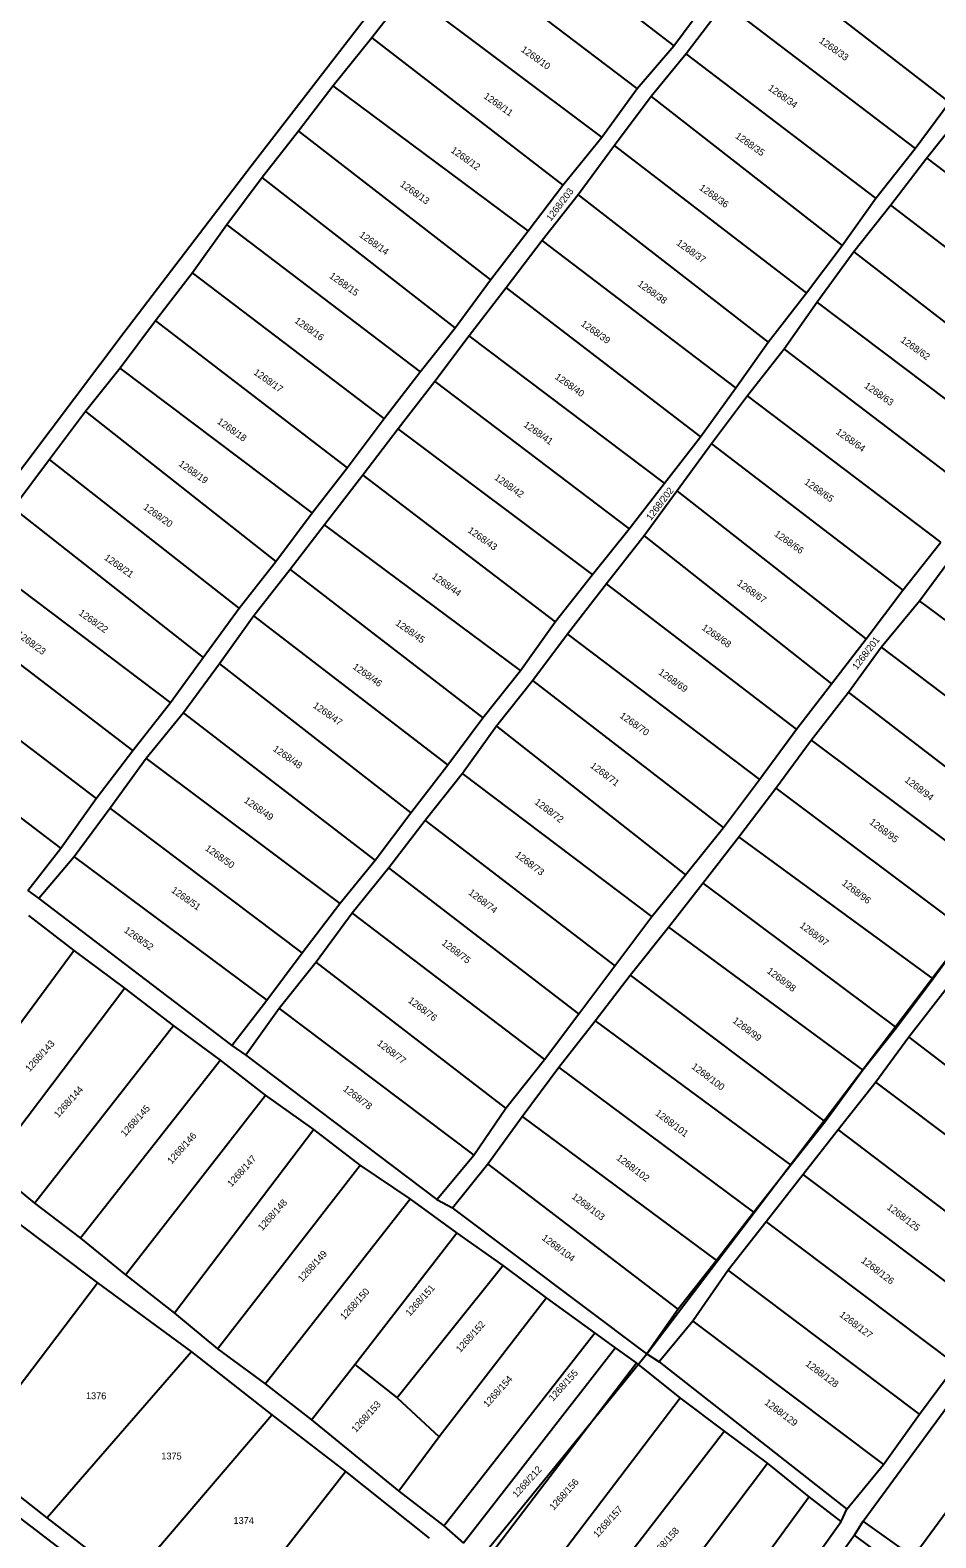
# Model space of a CAD drawing. Extents: x -581999 to -572728, y -1219553 to -1212032.
# Drawn here: x -578351.7 to -578087.2, y -1215188.7 to -1214748.6 of the extents above; entities that cross this region are included whole.
import ezdxf

# ---------------------------------------------------------------- set-up
doc = ezdxf.new("R2010")
doc.units = 0
for name, color, linetype in [('Vrstva 1', 7, 'Continuous'), ('Vrstva 2', 7, 'Continuous'), ('Vrstva 63', 7, 'Continuous')]:
    doc.layers.add(name, color=color, linetype=linetype)

msp = doc.modelspace()

# ---------------------------------------------------------------- linework, layer by layer
at = {"layer": 'Vrstva 1'}
for p, q in [((-578246.695, -1214735.856), (-578287.166, -1214788.271)), ((-578287.166, -1214788.271), (-578324.233, -1214836.896)), ((-578324.233, -1214836.896), (-578360.37, -1214884.831)), ((-578352.41, -1214999.764), (-578349.209, -1215002.093)), ((-578292.863, -1215045.04), (-578288.751, -1215047.833)), ((-578232.942, -1215089.978), (-578228.39, -1215092.362)), ((-578171.6, -1215135.035), (-578167.995, -1215137.377)), ((-578114.85, -1215183.922), (-578113.24, -1215180.378)), ((-578110.973, -1215187.946), (-578108.451, -1215183.848))]:
    msp.add_line(p, q, dxfattribs=at)
for points in [[(-578220.575, -1214709.481), (-578163.782, -1214753.191)], [(-578174.453, -1214765.613), (-578230.429, -1214723.049)], [(-578083.215, -1214769.623), (-578138.458, -1214726.886)], [(-578241.427, -1214737.302), (-578251.966, -1214750.863)], [(-578184.76, -1214779.862), (-578241.427, -1214737.302)], [(-578163.782, -1214753.191), (-578152.787, -1214738.252)], [(-578148.947, -1214740.823), (-578160.171, -1214755.529)], [(-578148.947, -1214740.823), (-578093.29, -1214783.175)], [(-578251.966, -1214750.863), (-578263.191, -1214764.882)], [(-578251.966, -1214750.863), (-578196.21, -1214793.872)], [(-578174.453, -1214765.613), (-578163.782, -1214753.191)], [(-578160.171, -1214755.529), (-578170.36, -1214767.975)], [(-578104.738, -1214797.64), (-578160.171, -1214755.529)], [(-578263.191, -1214764.882), (-578273.4, -1214778.025)], [(-578206.287, -1214807.198), (-578263.191, -1214764.882)], [(-578184.76, -1214779.862), (-578174.453, -1214765.613)], [(-578170.36, -1214767.975), (-578181.124, -1214782.221)], [(-578170.36, -1214767.975), (-578114.583, -1214811.424)], [(-578093.29, -1214783.175), (-578083.215, -1214769.623)], [(-578078.861, -1214772.156), (-578089.849, -1214785.932)], [(-578273.4, -1214778.025), (-578283.939, -1214791.585)], [(-578273.4, -1214778.025), (-578217.28, -1214821.441)], [(-578196.21, -1214793.872), (-578184.76, -1214779.862)], [(-578181.124, -1214782.221), (-578191.66, -1214796.699)], [(-578125.015, -1214825.229), (-578181.124, -1214782.221)], [(-578104.738, -1214797.64), (-578093.29, -1214783.175)], [(-578089.849, -1214785.932), (-578100.381, -1214799.71)], [(-578089.849, -1214785.932), (-578032.916, -1214829.174)], [(-578283.939, -1214791.585), (-578294.248, -1214805.378)], [(-578227.585, -1214835.458), (-578283.939, -1214791.585)], [(-578206.287, -1214807.198), (-578196.21, -1214793.872)], [(-578191.66, -1214796.699), (-578202.194, -1214810.022)], [(-578191.66, -1214796.699), (-578136.232, -1214839.694)], [(-578114.583, -1214811.424), (-578104.738, -1214797.64)], [(-578100.381, -1214799.71), (-578111.141, -1214813.255)], [(-578043.673, -1214842.943), (-578100.381, -1214799.71)], [(-578294.248, -1214805.378), (-578304.328, -1214819.403)], [(-578294.248, -1214805.378), (-578237.818, -1214848.372)], [(-578217.28, -1214821.441), (-578206.287, -1214807.198)], [(-578202.194, -1214810.022), (-578212.728, -1214823.806)], [(-578145.62, -1214853.018), (-578202.194, -1214810.022)], [(-578125.015, -1214825.229), (-578114.583, -1214811.424)], [(-578111.141, -1214813.255), (-578121.902, -1214827.954)], [(-578111.141, -1214813.255), (-578054.429, -1214857.173)], [(-578304.328, -1214819.403), (-578315.093, -1214833.423)], [(-578248.351, -1214861.923), (-578304.328, -1214819.403)], [(-578227.585, -1214835.458), (-578217.28, -1214821.441)], [(-578212.728, -1214823.806), (-578223.491, -1214837.819)], [(-578212.728, -1214823.806), (-578155.923, -1214867.258)], [(-578136.232, -1214839.694), (-578125.015, -1214825.229)], [(-578121.902, -1214827.954), (-578131.518, -1214841.738)], [(-578064.955, -1214870.942), (-578121.902, -1214827.954)], [(-578315.093, -1214833.423), (-578325.401, -1214847.214)], [(-578315.093, -1214833.423), (-578259.114, -1214876.398)], [(-578237.818, -1214848.372), (-578227.585, -1214835.458)], [(-578223.491, -1214837.819), (-578233.566, -1214851.142)], [(-578166.451, -1214880.802), (-578223.491, -1214837.819)], [(-578145.62, -1214853.018), (-578136.232, -1214839.694)], [(-578131.518, -1214841.738), (-578142.202, -1214855.315)], [(-578131.518, -1214841.738), (-578075.252, -1214884.483)], [(-578325.401, -1214847.214), (-578335.575, -1214859.895)], [(-578269.416, -1214889.488), (-578325.401, -1214847.214)], [(-578248.351, -1214861.923), (-578237.818, -1214848.372)], [(-578233.566, -1214851.142), (-578244.232, -1214864.947)], [(-578233.566, -1214851.142), (-578176.751, -1214894.118)], [(-578155.923, -1214867.258), (-578145.62, -1214853.018)], [(-578142.202, -1214855.315), (-578152.732, -1214869.322)], [(-578085.778, -1214898.02), (-578142.202, -1214855.315)], [(-578335.575, -1214859.895), (-578346.11, -1214873.915)], [(-578335.575, -1214859.895), (-578279.949, -1214903.731)], [(-578259.114, -1214876.398), (-578248.351, -1214861.923)], [(-578244.232, -1214864.947), (-578254.535, -1214878.499)], [(-578187.456, -1214907.511), (-578244.232, -1214864.947)], [(-578166.451, -1214880.802), (-578155.923, -1214867.258)], [(-578152.732, -1214869.322), (-578162.804, -1214883.101)], [(-578152.732, -1214869.322), (-578096.851, -1214912.062)], [(-578346.11, -1214873.915), (-578356.646, -1214888.165)], [(-578290.709, -1214917.279), (-578346.11, -1214873.915)], [(-578269.416, -1214889.488), (-578259.114, -1214876.398)], [(-578254.535, -1214878.499), (-578265.754, -1214892.968)], [(-578254.535, -1214878.499), (-578198.441, -1214921.282)], [(-578176.751, -1214894.118), (-578166.451, -1214880.802)], [(-578162.804, -1214883.101), (-578172.418, -1214896.189)], [(-578107.606, -1214926.289), (-578162.804, -1214883.101)], [(-578356.646, -1214888.165), (-578301.24, -1214931.753)], [(-578279.949, -1214903.731), (-578269.416, -1214889.488)], [(-578265.754, -1214892.968), (-578275.828, -1214906.059)], [(-578208.512, -1214935.521), (-578265.754, -1214892.968)], [(-578187.456, -1214907.511), (-578176.751, -1214894.118)], [(-578172.418, -1214896.189), (-578183.404, -1214910.191)], [(-578172.418, -1214896.189), (-578117.673, -1214939.367)], [(-578096.851, -1214912.062), (-578085.778, -1214898.02)], [(-578310.749, -1214944.879), (-578367.41, -1214902.181)], [(-578290.709, -1214917.279), (-578279.949, -1214903.731)], [(-578092.022, -1214915.186), (-578081.496, -1214900.958)], [(-578275.828, -1214906.059), (-578286.359, -1214919.609)], [(-578275.828, -1214906.059), (-578219.497, -1214949.291)], [(-578198.441, -1214921.282), (-578187.456, -1214907.511)], [(-578183.404, -1214910.191), (-578194.848, -1214924.882)], [(-578127.968, -1214952.675), (-578183.404, -1214910.191)], [(-578107.606, -1214926.289), (-578096.851, -1214912.062)], [(-578321.737, -1214958.885), (-578377.945, -1214915.969)], [(-578301.24, -1214931.753), (-578290.709, -1214917.279)], [(-578103.231, -1214928.718), (-578092.022, -1214915.186)], [(-578035.96, -1214956.744), (-578092.022, -1214915.186)], [(-578286.359, -1214919.609), (-578296.433, -1214933.623)], [(-578229.796, -1214963.065), (-578286.359, -1214919.609)], [(-578208.512, -1214935.521), (-578198.441, -1214921.282)], [(-578194.848, -1214924.882), (-578204.918, -1214938.427)], [(-578194.848, -1214924.882), (-578138.721, -1214967.362)], [(-578117.673, -1214939.367), (-578107.606, -1214926.289)], [(-578388.936, -1214929.983), (-578332.496, -1214972.894)], [(-578112.707, -1214941.85), (-578103.231, -1214928.718)], [(-578103.231, -1214928.718), (-578046.71, -1214971.424)], [(-578310.749, -1214944.879), (-578301.24, -1214931.753)], [(-578296.433, -1214933.623), (-578306.963, -1214947.864)], [(-578296.433, -1214933.623), (-578240.551, -1214977.066)], [(-578219.497, -1214949.291), (-578208.512, -1214935.521)], [(-578204.918, -1214938.427), (-578215.585, -1214951.767)], [(-578149.245, -1214981.357), (-578204.918, -1214938.427)], [(-578127.968, -1214952.675), (-578117.673, -1214939.367)], [(-578123.687, -1214955.844), (-578112.707, -1214941.85)], [(-578056.318, -1214985.189), (-578112.707, -1214941.85)], [(-578342.797, -1214987.365), (-578399.47, -1214944.231)], [(-578321.737, -1214958.885), (-578310.749, -1214944.879)], [(-578306.963, -1214947.864), (-578317.851, -1214961.22)], [(-578250.99, -1214990.88), (-578306.963, -1214947.864)], [(-578229.796, -1214963.065), (-578219.497, -1214949.291)], [(-578215.585, -1214951.767), (-578225.427, -1214965.543)], [(-578215.585, -1214951.767), (-578160.382, -1214995.157)], [(-578138.721, -1214967.362), (-578127.968, -1214952.675)], [(-578133.983, -1214969.84), (-578123.687, -1214955.844)], [(-578123.687, -1214955.844), (-578066.381, -1214998.721)], [(-578332.496, -1214972.894), (-578321.737, -1214958.885)], [(-578317.851, -1214961.22), (-578328.381, -1214975.692)], [(-578317.851, -1214961.22), (-578261.287, -1215003.499)], [(-578240.551, -1214977.066), (-578229.796, -1214963.065)], [(-578225.427, -1214965.543), (-578236.41, -1214979.312)], [(-578170.218, -1215007.313), (-578225.427, -1214965.543)], [(-578149.245, -1214981.357), (-578138.721, -1214967.362)], [(-578144.735, -1214984.066), (-578133.983, -1214969.84)], [(-578133.983, -1214969.84), (-578077.943, -1215011.816)], [(-578342.797, -1214987.365), (-578332.496, -1214972.894)], [(-578328.381, -1214975.692), (-578338.911, -1214989.93)], [(-578272.271, -1215017.959), (-578328.381, -1214975.692)], [(-578250.99, -1214990.88), (-578240.551, -1214977.066)], [(-578236.41, -1214979.312), (-578246.936, -1214993.083)], [(-578236.41, -1214979.312), (-578180.97, -1215021.767)], [(-578160.382, -1214995.157), (-578149.245, -1214981.357)], [(-578352.41, -1214999.764), (-578342.797, -1214987.365)], [(-578155.257, -1214997.599), (-578144.735, -1214984.066)], [(-578088.005, -1215025.576), (-578144.735, -1214984.066)], [(-578338.911, -1214989.93), (-578349.209, -1215002.093)], [(-578338.911, -1214989.93), (-578282.567, -1215031.73)], [(-578261.287, -1215003.499), (-578250.99, -1214990.88)], [(-578246.936, -1214993.083), (-578257.69, -1215006.391)], [(-578191.492, -1215035.761), (-578246.936, -1214993.083)], [(-578170.218, -1215007.313), (-578160.382, -1214995.157)], [(-578165.322, -1215010.445), (-578155.257, -1214997.599)], [(-578155.257, -1214997.599), (-578098.753, -1215039.793)], [(-578349.209, -1215002.093), (-578292.863, -1215045.04)], [(-578272.271, -1215017.959), (-578261.287, -1215003.499)], [(-578338.89, -1215017.301), (-578352.148, -1215007.061)], [(-578257.69, -1215006.391), (-578268.216, -1215020.622)], [(-578257.69, -1215006.391), (-578201.556, -1215049.066)], [(-578180.97, -1215021.767), (-578170.218, -1215007.313)], [(-578176.529, -1215024.433), (-578165.322, -1215010.445)], [(-578165.322, -1215010.445), (-578108.584, -1215052.172)], [(-578077.943, -1215011.816), (-578088.005, -1215025.576)], [(-578465.646, -1215018.253), (-578503.485, -1215072.715), (-578441.249, -1215117.159), (-578370.458, -1215171.002), (-578266.109, -1215250.852)], [(-578338.89, -1215017.301), (-578377.463, -1215069.393)], [(-578324.034, -1215028.24), (-578338.89, -1215017.301)], [(-578282.567, -1215031.73), (-578272.271, -1215017.959)], [(-578268.216, -1215020.622), (-578278.969, -1215034.16)], [(-578212.763, -1215063.285), (-578268.216, -1215020.622)], [(-578191.492, -1215035.761), (-578180.97, -1215021.767)], [(-578186.764, -1215037.773), (-578176.529, -1215024.433)], [(-578176.529, -1215024.433), (-578119.561, -1215067.306)], [(-578088.005, -1215025.576), (-578098.753, -1215039.793)], [(-578324.034, -1215028.24), (-578363.518, -1215080.319)], [(-578309.869, -1215039.172), (-578324.034, -1215028.24)], [(-578292.863, -1215045.04), (-578282.567, -1215031.73)], [(-578083.944, -1215028.139), (-578095.147, -1215042.582)], [(-578278.969, -1215034.16), (-578288.751, -1215047.833)], [(-578278.969, -1215034.16), (-578222.142, -1215077.054)], [(-578201.556, -1215049.066), (-578191.492, -1215035.761)], [(-578350.492, -1215091.006), (-578309.869, -1215039.172)], [(-578296.154, -1215049.246), (-578309.869, -1215039.172)], [(-578197.285, -1215051.305), (-578186.764, -1215037.773)], [(-578186.764, -1215037.773), (-578129.62, -1215079.913)], [(-578098.753, -1215039.793), (-578108.584, -1215052.172)], [(-578095.147, -1215042.582), (-578104.752, -1215055.653)], [(-578095.147, -1215042.582), (-578041.059, -1215083.837)], [(-578296.154, -1215049.246), (-578337.01, -1215101.232)], [(-578283, -1215059.483), (-578296.154, -1215049.246)], [(-578288.751, -1215047.833), (-578232.942, -1215089.978)], [(-578212.763, -1215063.285), (-578201.556, -1215049.066)], [(-578208.036, -1215065.757), (-578197.285, -1215051.305)], [(-578140.366, -1215093.667), (-578197.285, -1215051.305)], [(-578108.584, -1215052.172), (-578119.561, -1215067.306)], [(-578104.752, -1215055.653), (-578115.726, -1215069.636)], [(-578050.431, -1215096.441), (-578104.752, -1215055.653)], [(-578323.921, -1215111.983), (-578283, -1215059.483)], [(-578268.843, -1215069.485), (-578283, -1215059.483)], [(-578222.142, -1215077.054), (-578212.763, -1215063.285)], [(-578218.099, -1215079.521), (-578208.036, -1215065.757)], [(-578208.036, -1215065.757), (-578151.252, -1215107.753)], [(-578119.561, -1215067.306), (-578129.62, -1215079.913)], [(-578268.843, -1215069.485), (-578309.534, -1215123.131)], [(-578255.376, -1215079.942), (-578268.843, -1215069.485)], [(-578115.726, -1215069.636), (-578126.015, -1215082.701)], [(-578115.726, -1215069.636), (-578061.174, -1215111.109)], [(-578363.518, -1215080.319), (-578350.492, -1215091.006)], [(-578296.977, -1215133.575), (-578255.376, -1215079.942)], [(-578240.769, -1215089.711), (-578255.376, -1215079.942)], [(-578232.942, -1215089.978), (-578222.142, -1215077.054)], [(-578228.39, -1215092.362), (-578218.099, -1215079.521)], [(-578162.453, -1215121.964), (-578218.099, -1215079.521)], [(-578129.62, -1215079.913), (-578140.366, -1215093.667)], [(-578126.015, -1215082.701), (-578136.759, -1215096.454)], [(-578071.188, -1215123.782), (-578126.015, -1215082.701)], [(-578350.492, -1215091.006), (-578337.01, -1215101.232)], [(-578283.051, -1215143.794), (-578240.769, -1215089.711)], [(-578227.08, -1215099.703), (-578240.769, -1215089.711)], [(-578171.6, -1215135.035), (-578228.39, -1215092.362)], [(-578140.366, -1215093.667), (-578151.252, -1215107.753)], [(-578357.188, -1215095.433), (-578332.055, -1215114.258)], [(-578136.759, -1215096.454), (-578147.877, -1215110.556)], [(-578136.759, -1215096.454), (-578081.247, -1215138.222)], [(-578337.01, -1215101.232), (-578323.921, -1215111.983)], [(-578256.875, -1215138.138), (-578227.08, -1215099.703)], [(-578213.622, -1215109.231), (-578227.08, -1215099.703)], [(-578213.622, -1215109.231), (-578244.556, -1215147.884)], [(-578200.929, -1215118.677), (-578213.622, -1215109.231)], [(-578151.252, -1215107.753), (-578162.453, -1215121.964)], [(-578147.877, -1215110.556), (-578158.166, -1215125.461)], [(-578091.989, -1215152.658), (-578147.877, -1215110.556)], [(-578370.245, -1215164.535), (-578332.055, -1215114.258)], [(-578332.055, -1215114.258), (-578304.649, -1215134.471)], [(-578323.921, -1215111.983), (-578309.534, -1215123.131)], [(-578200.929, -1215118.677), (-578232.241, -1215159.24)], [(-578186.778, -1215128.843), (-578200.929, -1215118.677)], [(-578309.534, -1215123.131), (-578296.977, -1215133.575)], [(-578162.453, -1215121.964), (-578171.6, -1215135.035)], [(-578230.907, -1215185.203), (-578186.778, -1215128.843)], [(-578174.697, -1215137.666), (-578180.737, -1215133.255), (-578186.778, -1215128.843)], [(-578158.166, -1215125.461), (-578167.995, -1215137.377), (-578113.24, -1215180.378)], [(-578158.166, -1215125.461), (-578102.503, -1215167.324)], [(-578093.882, -1215194.283), (-578108.451, -1215183.848), (-578067.331, -1215127.872)], [(-578180.737, -1215133.255), (-578225.207, -1215190.299)], [(-578304.649, -1215134.471), (-578346.715, -1215182.87)], [(-578304.649, -1215134.471), (-578281.137, -1215152.808)], [(-578296.977, -1215133.575), (-578283.051, -1215143.794)], [(-578218.564, -1215195.197), (-578174.697, -1215137.666)], [(-578161.937, -1215147.871), (-578174.697, -1215137.666)], [(-578269.586, -1215154.238), (-578256.875, -1215138.138)], [(-578256.875, -1215138.138), (-578244.556, -1215147.884)], [(-578093.882, -1215194.283), (-578053.267, -1215139.144)], [(-578091.989, -1215152.658), (-578081.247, -1215138.222)], [(-578283.051, -1215143.794), (-578269.586, -1215154.238)], [(-578244.556, -1215147.884), (-578232.241, -1215159.24)], [(-578205.831, -1215205.599), (-578161.937, -1215147.871)], [(-578148.95, -1215157.615), (-578161.937, -1215147.871)], [(-578322.739, -1215201.429), (-578281.137, -1215152.808)], [(-578281.137, -1215152.808), (-578259.602, -1215169.326)], [(-578269.586, -1215154.238), (-578244.036, -1215175.111)], [(-578102.503, -1215167.324), (-578091.989, -1215152.658)], [(-578232.241, -1215159.24), (-578244.036, -1215175.111)], [(-578148.95, -1215157.615), (-578193.753, -1215215.561)], [(-578136.421, -1215166.894), (-578148.95, -1215157.615)], [(-578346.715, -1215182.87), (-578370.245, -1215164.535)], [(-578180.766, -1215225.756), (-578136.421, -1215166.894)], [(-578124.186, -1215176.736), (-578136.421, -1215166.894)], [(-578113.24, -1215180.378), (-578102.503, -1215167.324)], [(-578299.457, -1215220.207), (-578259.602, -1215169.326)], [(-578259.602, -1215169.326), (-578235.196, -1215188.805)], [(-578244.036, -1215175.111), (-578230.907, -1215185.203)], [(-578167.377, -1215235.85), (-578157.584, -1215243.723), (-578114.85, -1215183.922), (-578124.186, -1215176.736)], [(-578124.186, -1215176.736), (-578167.377, -1215235.85)], [(-578322.739, -1215201.429), (-578346.715, -1215182.87)], [(-578230.907, -1215185.203), (-578225.207, -1215190.299)], [(-578097.625, -1215197.851), (-578110.973, -1215187.946), (-578154.617, -1215248.66), (-578142.322, -1215258.154)]]:
    msp.add_lwpolyline(points, dxfattribs=at)
at = {"layer": 'Vrstva 63'}
for p, q in [((-578171.6, -1215135.035), (-578077.943, -1215011.816)), ((-578266.109, -1215250.852), (-578171.6, -1215135.035))]:
    msp.add_line(p, q, dxfattribs=at)

# ---------------------------------------------------------------- texts
at = {"layer": 'Vrstva 2'}
for s, rotation, p in [('1268/10', 324.61589, (-578208.557, -1214754.65)), ('1268/33', 324.61589, (-578121.485, -1214752.065)), ('1268/11', 324.61589, (-578219.48, -1214768.26)), ('1268/34', 324.61589, (-578136.409, -1214765.888)), ('1268/35', 324.61589, (-578145.988, -1214779.885)), ('1268/12', 324.61589, (-578229.057, -1214784.061)), ('1268/13', 324.61589, (-578243.891, -1214793.975)), ('1268/36', 324.61589, (-578156.509, -1214794.992)), ('1268/203', 52.64437, (-578199.66, -1214804.513)), ('1268/14', 324.61589, (-578255.782, -1214808.768)), ('1268/37', 324.61589, (-578163.171, -1214811.112)), ('1268/15', 324.61589, (-578264.544, -1214820.745)), ('1268/38', 324.61589, (-578174.515, -1214823.056)), ('1268/16', 324.61589, (-578274.712, -1214833.799)), ('1268/39', 324.61589, (-578191.069, -1214834.71)), ('1268/62', 324.61589, (-578097.721, -1214839.456)), ('1268/17', 324.61589, (-578286.662, -1214848.891)), ('1268/40', 324.61589, (-578198.642, -1214850.207)), ('1268/63', 324.61589, (-578108.312, -1214852.801)), ('1268/18', 324.61589, (-578297.3, -1214863.23)), ('1268/41', 324.61589, (-578207.805, -1214864.16)), ('1268/64', 324.61589, (-578116.611, -1214866.247)), ('1268/19', 324.61589, (-578308.566, -1214875.571)), ('1268/42', 324.61589, (-578216.333, -1214879.612)), ('1268/202', 52.64437, (-578170.425, -1214891.87)), ('1268/65', 324.61589, (-578125.836, -1214880.929)), ('1268/20', 324.61589, (-578318.883, -1214888.267)), ('1268/43', 324.61589, (-578224.103, -1214895.012)), ('1268/66', 324.61589, (-578134.596, -1214896.036)), ('1268/21', 324.61589, (-578330.291, -1214902.979)), ('1268/44', 324.61589, (-578234.588, -1214908.433)), ('1268/67', 324.61589, (-578145.488, -1214910.444)), ('1268/22', 324.61589, (-578337.758, -1214919.12)), ('1268/45', 324.61589, (-578245.223, -1214922.089)), ('1268/68', 324.61589, (-578155.773, -1214923.414)), ('1268/23', 323.63248, (-578355.881, -1214925.365)), ('1268/201', 52.64437, (-578110.248, -1214935.45)), ('1268/46', 324.61589, (-578257.721, -1214934.829)), ('1268/69', 324.61589, (-578168.449, -1214936.438)), ('1268/47', 324.61589, (-578269.319, -1214946.155)), ('1268/70', 324.61589, (-578179.718, -1214949.118)), ('1268/48', 324.61589, (-578281.014, -1214958.784)), ('1268/71', 322.87453, (-578188.327, -1214963.656)), ('1268/94', 322.87453, (-578096.519, -1214967.841)), ('1268/49', 324.61589, (-578289.459, -1214973.863)), ('1268/72', 322.87453, (-578204.604, -1214974.303)), ('1268/95', 322.87453, (-578106.8, -1214980.125)), ('1268/50', 324.61589, (-578300.824, -1214987.842)), ('1268/73', 322.87453, (-578210.259, -1214989.7)), ('1268/96', 322.87453, (-578114.858, -1214997.972)), ('1268/51', 324.61589, (-578310.692, -1215000.082)), ('1268/74', 322.87453, (-578223.92, -1215000.727)), ('1268/97', 322.87453, (-578127.162, -1215010.326)), ('1268/52', 324.61589, (-578324.508, -1215011.77)), ('1268/75', 322.87453, (-578231.733, -1215015.408)), ('1268/98', 322.87453, (-578136.738, -1215023.637)), ('1268/76', 322.87453, (-578241.553, -1215032.227)), ('1268/99', 322.87453, (-578146.775, -1215038.092)), ('1268/143', 47.9746, (-578351.879, -1215052.832)), ('1268/77', 322.87453, (-578250.603, -1215044.726)), ('1268/100', 322.87453, (-578158.768, -1215051.518)), ('1268/144', 47.9746, (-578343.523, -1215066.251)), ('1268/78', 322.87453, (-578260.533, -1215058.037)), ('1268/145', 47.9746, (-578324.011, -1215071.78)), ('1268/101', 322.87453, (-578169.349, -1215065.136)), ('1268/146', 47.9746, (-578310.419, -1215079.758)), ('1268/147', 47.9746, (-578292.939, -1215086.431)), ('1268/102', 322.87453, (-578180.688, -1215078.182)), ('1268/103', 322.87453, (-578193.746, -1215089.473)), ('1268/148', 47.9746, (-578283.957, -1215099.259)), ('1268/125', 322.87453, (-578101.68, -1215092.599)), ('1268/104', 322.87453, (-578202.469, -1215101.527)), ('1268/149', 47.9746, (-578272.28, -1215114.208)), ('1268/126', 322.87453, (-578109.233, -1215108.16)), ('1268/151', 47.9746, (-578240.829, -1215124.178)), ('1268/150', 47.9746, (-578259.935, -1215125.237)), ('1268/127', 322.87453, (-578115.542, -1215123.939)), ('1268/152', 47.9746, (-578226.124, -1215134.779)), ('1268/128', 322.87453, (-578125.473, -1215138.276)), ('1268/154', 47.9746, (-578218.158, -1215150.766)), ('1268/155', 47.9746, (-578199.019, -1215148.993)), ('1376', 359.28754, (-578335.451, -1215148.229)), ('1268/153', 47.9746, (-578256.607, -1215158.154)), ('1268/129', 322.87453, (-578137.444, -1215149.591)), ('1375', 359.28754, (-578313.444, -1215165.808)), ('1268/212', 47.9746, (-578209.595, -1215177.148)), ('1268/156', 47.9746, (-578198.827, -1215180.812)), ('1268/157', 47.9746, (-578186.005, -1215188.807)), ('1374', 359.28754, (-578292.359, -1215184.632)), ('1268/158', 47.9746, (-578169.501, -1215195.065))]:
    msp.add_text(s, height=2, rotation=rotation, dxfattribs=at).set_placement(p)

doc.saveas('drawing.dxf')
